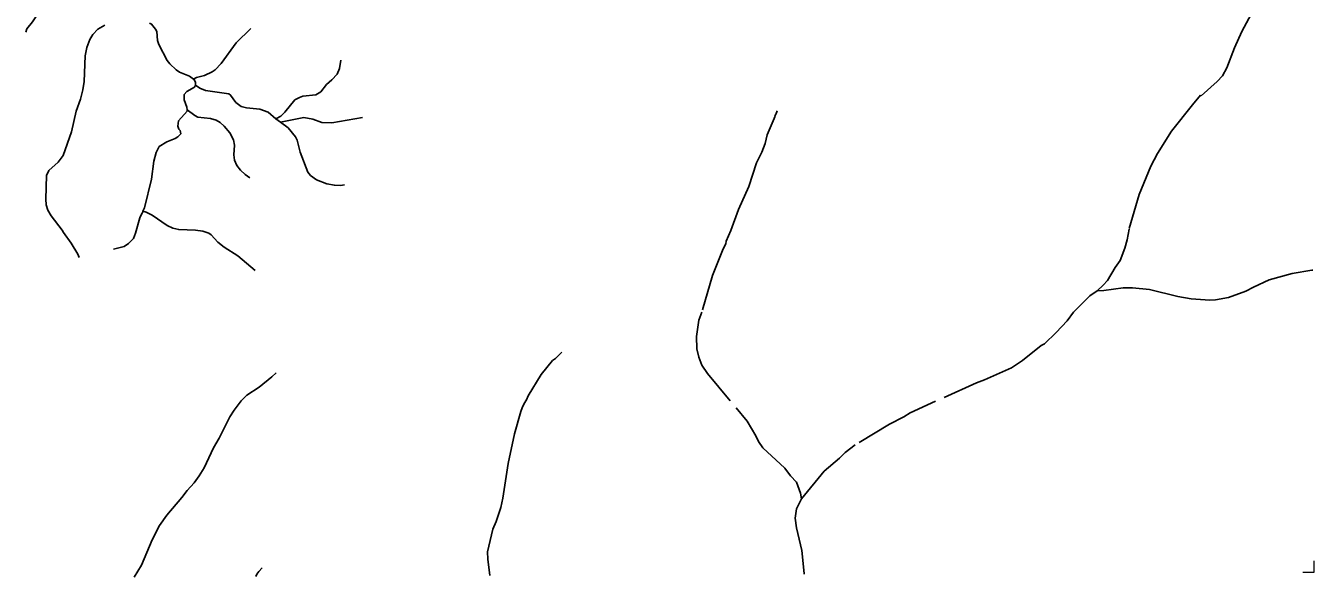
# Model space of a CAD drawing. Extents: x 280.4 to 335.6, y 8893.9 to 8949.5.
# Drawn here: x 321.66 to 335.59, y 8894.15 to 8900.11 of the extents above; entities that cross this region are included whole.
import ezdxf

# ---------------------------------------------------------------- set-up
doc = ezdxf.new("R2010")
doc.units = 0
doc.header["$LTSCALE"] = 0.064
doc.linetypes.add('LONG_DASHED', pattern=[7.5, 6, -1.5])
for name, color, linetype, lineweight in [('63', 7, 'Continuous', 13), ('7', 7, 'Continuous', 25), ('9', 7, 'LONG_DASHED', 25)]:
    doc.layers.add(name, color=color, linetype=linetype, lineweight=lineweight)

msp = doc.modelspace()

# ---------------------------------------------------------------- linework, layer by layer
at = {"layer": '63'}
msp.add_lwpolyline([(335.4648, 8894.2043), (335.588, 8894.2043), (335.588, 8894.3257)], dxfattribs=at)
at = {"layer": '7'}
msp.add_line((324.4137, 8899.0687), (324.3634, 8899.1056), dxfattribs=at)
for points in [[(321.6619, 8900.0433), (321.674, 8900.0773), (321.7363, 8900.1522), (321.7703, 8900.2056), (321.7803, 8900.2327), (321.7861, 8900.2838), (321.7603, 8900.3872), (321.7545, 8900.4343), (321.7579, 8900.5141), (321.7802, 8900.6208), (321.8076, 8900.6827), (321.9079, 8900.8554), (321.9811, 8900.9533), (322.0807, 8901.0291), (322.1933, 8901.0854), (322.307, 8901.1281), (322.4213, 8901.1426), (322.4788, 8901.1411), (322.5653, 8901.1285), (322.623, 8901.1405), (322.6739, 8901.1731), (322.7678, 8901.2545)], [(322.2376, 8897.6067), (322.225, 8897.6435), (322.1534, 8897.7599), (322.0699, 8897.8749), (322.0567, 8897.9015), (321.936, 8898.055), (321.8995, 8898.1171), (321.8826, 8898.1737), (321.8776, 8898.2377), (321.8869, 8898.4927), (321.9122, 8898.5449), (322.0106, 8898.637), (322.0661, 8898.7087), (322.1556, 8898.9638), (322.2053, 8899.1877), (322.2522, 8899.3179), (322.2799, 8899.4169), (322.2916, 8899.5066), (322.3052, 8899.7848), (322.3233, 8899.8744), (322.3545, 8899.9631), (322.3882, 8900.0174), (322.442, 8900.0727), (322.515, 8900.1188)], [(323.4752, 8899.5326), (323.4321, 8899.5675), (323.3248, 8899.61), (323.286, 8899.6351), (323.2198, 8899.6984), (323.1912, 8899.7354), (323.1007, 8899.9088), (323.0851, 8899.952), (323.0788, 8900.048), (323.065, 8900.0753), (323.0219, 8900.1281), (323.0006, 8900.1406)], [(324.0962, 8900.081), (323.9348, 8899.9261), (323.7734, 8899.7032), (323.7103, 8899.6362), (323.6781, 8899.6129), (323.5919, 8899.5723), (323.5066, 8899.5512), (323.4752, 8899.5326)], [(325.0679, 8899.7374), (325.052, 8899.649), (325.0263, 8899.5889), (324.969, 8899.5259), (324.9139, 8899.4772), (324.8525, 8899.3984), (324.7955, 8899.3627), (324.6555, 8899.3483), (324.6196, 8899.3367), (324.5714, 8899.3101), (324.463, 8899.1783), (324.4182, 8899.1326), (324.3634, 8899.1056)], [(323.4954, 8899.4685), (323.4947, 8899.5014), (323.4826, 8899.5266), (323.4752, 8899.5326)], [(323.4053, 8899.2011), (323.4039, 8899.2292), (323.3728, 8899.3107), (323.3729, 8899.3672), (323.4016, 8899.401), (323.4851, 8899.4461), (323.4954, 8899.4685)], [(324.3634, 8899.1056), (324.2827, 8899.1763), (324.1916, 8899.2091), (324.0462, 8899.2238), (323.9917, 8899.2374), (323.9325, 8899.2799), (323.8752, 8899.362), (323.8567, 8899.3756), (323.6039, 8899.4106), (323.5431, 8899.436), (323.4954, 8899.4685)], [(322.9257, 8898.1061), (322.9445, 8898.1442), (323.0224, 8898.452), (323.0469, 8898.6462), (323.0704, 8898.7399), (323.1027, 8898.8043), (323.1864, 8898.8575), (323.2769, 8898.891), (323.3062, 8898.9091), (323.3367, 8898.9427), (323.331, 8898.9772), (323.317, 8898.9934), (323.3059, 8899.0253), (323.3121, 8899.0816), (323.4061, 8899.186), (323.4053, 8899.2011)], [(324.0852, 8898.4654), (324.0318, 8898.5024), (323.9827, 8898.5482), (323.9417, 8898.6011), (323.9185, 8898.6568), (323.9102, 8898.7157), (323.9166, 8898.8212), (323.9056, 8898.8775), (323.8658, 8898.9543), (323.8078, 8899.0237), (323.7641, 8899.0644), (323.7196, 8899.0886), (323.6573, 8899.1066), (323.5233, 8899.1245), (323.4906, 8899.1393), (323.4053, 8899.2011)], [(325.301, 8899.1184), (324.9689, 8899.0621), (324.8609, 8899.0667), (324.7635, 8899.1022), (324.669, 8899.1179), (324.4137, 8899.0687)], [(325.107, 8898.3931), (325.0636, 8898.3838), (324.9978, 8898.3872), (324.9171, 8898.4017), (324.803, 8898.4462), (324.7391, 8898.494), (324.7104, 8898.5274), (324.629, 8898.7432), (324.5956, 8898.8753), (324.5782, 8898.9107), (324.497, 8899.0076), (324.4137, 8899.0687)], [(322.6095, 8897.6947), (322.7241, 8897.7255), (322.7732, 8897.7569), (322.8261, 8897.8121), (322.8488, 8897.8691), (322.8944, 8898.033), (322.9186, 8898.089), (322.9278, 8898.0952), (322.9257, 8898.1061)], [(324.1406, 8897.4659), (323.9546, 8897.6233), (323.8057, 8897.7184), (323.736, 8897.7732), (323.6642, 8897.8512), (323.6399, 8897.869), (323.5743, 8897.8898), (323.4976, 8897.9025), (323.3162, 8897.9073), (323.2529, 8897.9228), (323.1915, 8897.951), (323.0267, 8898.0629), (322.9617, 8898.097), (322.9257, 8898.1061)], [(324.3696, 8896.3594), (324.3221, 8896.3143), (324.1847, 8896.2054), (324.0522, 8896.1161), (323.9897, 8896.0549), (323.9146, 8895.9572), (323.8683, 8895.8837), (323.7534, 8895.6541), (323.6903, 8895.5469), (323.5888, 8895.331), (323.5375, 8895.2447), (323.4817, 8895.1683), (323.4058, 8895.0857), (323.35, 8895.0106), (323.188, 8894.8212), (323.1086, 8894.7098), (323.0268, 8894.5538), (322.9129, 8894.28), (322.8342, 8894.1496)], [(324.2181, 8894.2519), (324.1826, 8894.2119), (324.158, 8894.181), (324.1488, 8894.1561)]]:
    msp.add_lwpolyline(points, dxfattribs=at)
at = {"layer": '9'}
for points in [[(334.9835, 8900.3782), (334.8068, 8900.0502), (334.7254, 8899.8714), (334.6432, 8899.6558), (334.5977, 8899.5695), (334.5395, 8899.5072), (334.3644, 8899.3525), (334.359, 8899.3615), (334.2712, 8899.2579), (334.0468, 8898.9699), (333.8938, 8898.7287), (333.8225, 8898.5934), (333.6952, 8898.288), (333.5874, 8897.9121), (333.5676, 8897.7955), (333.5417, 8897.7069), (333.4912, 8897.5733), (333.4371, 8897.4971), (333.3537, 8897.3589), (333.3084, 8897.3072), (333.2402, 8897.2442)], [(329.7836, 8899.1901), (329.7692, 8899.151), (329.7575, 8899.1446), (329.76, 8899.134), (329.6756, 8898.9309), (329.6544, 8898.8374), (329.6182, 8898.743), (329.56, 8898.6303), (329.4785, 8898.3735), (329.3653, 8898.1248), (329.283, 8897.8986), (329.2329, 8897.7816), (329.2292, 8897.754), (329.201, 8897.7002), (329.0827, 8897.4099), (328.9699, 8897.0142), (328.9383, 8896.9286), (328.9128, 8896.7511), (328.916, 8896.6175), (328.9353, 8896.5297), (328.9696, 8896.4418), (329.0308, 8896.3528), (329.458, 8895.8378), (329.5544, 8895.6773), (329.5832, 8895.6182), (329.6298, 8895.5498), (329.8674, 8895.3292), (329.9283, 8895.2462), (329.9937, 8895.1757), (330.0367, 8895.0599), (330.0461, 8894.996)], [(335.5736, 8897.47), (335.5613, 8897.468), (335.349, 8897.4326), (335.1015, 8897.3635), (334.9302, 8897.2865), (334.8499, 8897.2434), (334.6604, 8897.1718), (334.5193, 8897.148), (334.4597, 8897.1447), (334.2582, 8897.1575), (334.1123, 8897.1857), (333.8087, 8897.261), (333.6225, 8897.2788), (333.524, 8897.2788), (333.3143, 8897.2481), (333.2402, 8897.2442)], [(333.2402, 8897.2442), (333.1613, 8897.1903), (332.985, 8897.0147), (332.9172, 8896.9223), (332.8002, 8896.7958), (332.673, 8896.6733), (332.6367, 8896.6553), (332.4357, 8896.4939), (332.3145, 8896.4118), (332.0247, 8896.2848), (331.9362, 8896.2518), (331.2217, 8895.9265), (331.1528, 8895.884), (330.9977, 8895.8043), (330.6261, 8895.5824), (330.5178, 8895.4984), (330.4562, 8895.437), (330.2906, 8895.2959), (330.0461, 8894.996)], [(327.4559, 8896.5835), (327.3869, 8896.5148), (327.3554, 8896.4921), (327.2339, 8896.3407), (327.0933, 8896.1117), (327.0752, 8896.0686), (327.0488, 8896.028), (327.0269, 8895.9806), (327.0132, 8895.94), (326.9439, 8895.7013), (326.8749, 8895.3805), (326.8174, 8895.004), (326.7952, 8894.9024), (326.7462, 8894.7517), (326.7108, 8894.6678), (326.6534, 8894.4241), (326.6546, 8894.3451), (326.6793, 8894.1683)], [(330.0461, 8894.996), (329.9927, 8894.8874), (329.9769, 8894.7872), (329.9907, 8894.6832), (330.0481, 8894.4387), (330.0738, 8894.1892), (330.0743, 8894.1844)]]:
    msp.add_lwpolyline(points, dxfattribs=at)

doc.saveas('drawing.dxf')
